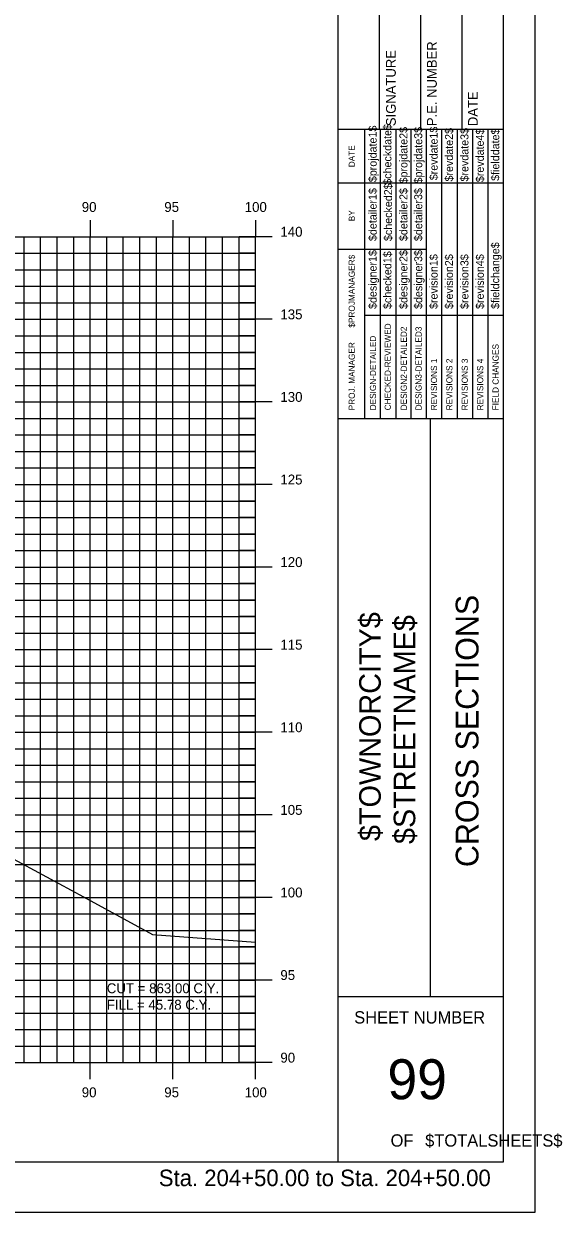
# Model space of a CAD drawing. Extents: x 850598 to 870284, y 366541 to 366651.
# Drawn here: x 867368.6 to 867401.2, y 366541.2 to 366613.1 of the extents above; entities that cross this region are included whole.
import ezdxf

# ---------------------------------------------------------------- set-up
doc = ezdxf.new("R2010")
doc.units = 0
for name, color, linetype in [('BORDER', 7, 'Continuous'), ('D_Text_Standard', 7, 'Continuous'), ('H_V ANNOTATION', 7, 'Continuous'), ('HIGHWAY_TITLE', 7, 'Continuous'), ('MAJOR', 7, 'Continuous'), ('MINOR', 7, 'Continuous'), ('PLOT BOUNDARY', 7, 'Continuous'), ('S_Roadway_Centerline', 7, 'Continuous')]:
    doc.layers.add(name, color=color, linetype=linetype)

msp = doc.modelspace()

# ---------------------------------------------------------------- linework, layer by layer
at = {"layer": 'BORDER'}
for p, q in [((867387.638, 366544.225), (867387.638, 366649.225)), ((867397.638, 366544.225), (867397.638, 366649.225)), ((867390.138, 366606.728), (867390.138, 366615.376)), ((867392.638, 366606.728), (867392.638, 366615.376)), ((867395.138, 366606.728), (867395.138, 366615.376)), ((867387.638, 366606.728), (867397.638, 366606.728)), ((867387.638, 366589.228), (867397.638, 366589.228)), ((867393.229, 366554.228), (867393.229, 366589.228)), ((867387.638, 366554.228), (867397.638, 366554.228)), ((867237.638, 366544.225), (867397.638, 366544.225))]:
    msp.add_line(p, q, dxfattribs=at)
for points in [[(867389.253, 366603.478), (867389.253, 366606.728)], [(867390.186, 366589.231), (867390.186, 366606.728)], [(867391.117, 366606.728), (867391.117, 366589.231)], [(867392.049, 366589.231), (867392.049, 366606.728)], [(867392.981, 366589.231), (867392.981, 366606.728)], [(867393.912, 366589.231), (867393.912, 366606.728)], [(867394.844, 366589.231), (867394.844, 366606.728)], [(867395.776, 366589.231), (867395.776, 366606.728)], [(867396.707, 366589.231), (867396.707, 366606.728)], [(867389.254, 366589.231), (867389.254, 366606.022)], [(867387.638, 366603.478), (867397.638, 366603.478)], [(867387.638, 366599.478), (867389.254, 366599.478)], [(867389.253, 366599.478), (867392.98, 366599.478)], [(867389.253, 366595.478), (867397.638, 366595.478)]]:
    msp.add_lwpolyline(points, dxfattribs=at)
at = {"layer": 'MAJOR'}
for p, q in [((867372.638, 366601.227), (867372.638, 366600.225)), ((867372.638, 366601.227), (867372.638, 366600.225)), ((867377.638, 366601.227), (867377.638, 366600.225)), ((867377.638, 366601.227), (867377.638, 366600.225)), ((867382.638, 366601.227), (867382.638, 366600.225)), ((867382.638, 366601.227), (867382.638, 366600.225)), ((867242.638, 366600.225), (867382.638, 366600.225)), ((867242.638, 366600.225), (867382.638, 366600.225)), ((867242.638, 366600.225), (867382.638, 366600.225)), ((867242.638, 366600.225), (867382.638, 366600.225)), ((867372.638, 366550.225), (867372.638, 366600.225)), ((867372.638, 366550.225), (867372.638, 366600.225)), ((867377.638, 366550.225), (867377.638, 366600.225)), ((867377.638, 366550.225), (867377.638, 366600.225)), ((867383.64, 366600.225), (867381.636, 366600.225)), ((867383.64, 366600.225), (867381.636, 366600.225)), ((867382.638, 366550.225), (867382.638, 366600.225)), ((867382.638, 366550.225), (867382.638, 366600.225)), ((867382.638, 366550.225), (867382.638, 366600.225)), ((867382.638, 366550.225), (867382.638, 366600.225)), ((867242.638, 366595.225), (867382.638, 366595.225)), ((867242.638, 366595.225), (867382.638, 366595.225)), ((867383.64, 366595.225), (867381.636, 366595.225)), ((867383.64, 366595.225), (867381.636, 366595.225)), ((867242.638, 366590.225), (867382.638, 366590.225)), ((867242.638, 366590.225), (867382.638, 366590.225)), ((867383.64, 366590.225), (867381.636, 366590.225)), ((867383.64, 366590.225), (867381.636, 366590.225)), ((867242.638, 366585.225), (867382.638, 366585.225)), ((867242.638, 366585.225), (867382.638, 366585.225)), ((867383.64, 366585.225), (867381.636, 366585.225)), ((867383.64, 366585.225), (867381.636, 366585.225)), ((867242.638, 366580.225), (867382.638, 366580.225)), ((867242.638, 366580.225), (867382.638, 366580.225)), ((867383.64, 366580.225), (867381.636, 366580.225)), ((867383.64, 366580.225), (867381.636, 366580.225)), ((867242.638, 366575.225), (867382.638, 366575.225)), ((867242.638, 366575.225), (867382.638, 366575.225)), ((867383.64, 366575.225), (867381.636, 366575.225)), ((867383.64, 366575.225), (867381.636, 366575.225)), ((867242.638, 366570.225), (867382.638, 366570.225)), ((867242.638, 366570.225), (867382.638, 366570.225)), ((867383.64, 366570.225), (867381.636, 366570.225)), ((867383.64, 366570.225), (867381.636, 366570.225)), ((867242.638, 366565.225), (867382.638, 366565.225)), ((867242.638, 366565.225), (867382.638, 366565.225)), ((867383.64, 366565.225), (867381.636, 366565.225)), ((867383.64, 366565.225), (867381.636, 366565.225)), ((867242.638, 366560.225), (867382.638, 366560.225)), ((867242.638, 366560.225), (867382.638, 366560.225)), ((867383.64, 366560.225), (867381.636, 366560.225)), ((867383.64, 366560.225), (867381.636, 366560.225)), ((867242.638, 366555.225), (867382.638, 366555.225)), ((867242.638, 366555.225), (867382.638, 366555.225)), ((867383.64, 366555.225), (867381.636, 366555.225)), ((867383.64, 366555.225), (867381.636, 366555.225)), ((867242.638, 366550.225), (867382.638, 366550.225)), ((867242.638, 366550.225), (867382.638, 366550.225)), ((867242.638, 366550.225), (867382.638, 366550.225)), ((867242.638, 366550.225), (867382.638, 366550.225)), ((867372.638, 366549.223), (867372.638, 366550.225)), ((867372.638, 366549.223), (867372.638, 366550.225)), ((867377.638, 366549.223), (867377.638, 366550.225)), ((867377.638, 366549.223), (867377.638, 366550.225)), ((867383.64, 366550.225), (867381.636, 366550.225)), ((867383.64, 366550.225), (867381.636, 366550.225)), ((867382.638, 366549.223), (867382.638, 366550.225)), ((867382.638, 366549.223), (867382.638, 366550.225))]:
    msp.add_line(p, q, dxfattribs=at)
at = {"layer": 'MINOR'}
for p, q in [((867368.638, 366550.225), (867368.638, 366600.225)), ((867368.638, 366550.225), (867368.638, 366600.225)), ((867369.638, 366550.225), (867369.638, 366600.225)), ((867369.638, 366550.225), (867369.638, 366600.225)), ((867370.638, 366550.225), (867370.638, 366600.225)), ((867370.638, 366550.225), (867370.638, 366600.225)), ((867371.638, 366550.225), (867371.638, 366600.225)), ((867371.638, 366550.225), (867371.638, 366600.225)), ((867373.638, 366550.225), (867373.638, 366600.225)), ((867373.638, 366550.225), (867373.638, 366600.225)), ((867374.638, 366550.225), (867374.638, 366600.225)), ((867374.638, 366550.225), (867374.638, 366600.225)), ((867375.638, 366550.225), (867375.638, 366600.225)), ((867375.638, 366550.225), (867375.638, 366600.225)), ((867376.638, 366550.225), (867376.638, 366600.225)), ((867376.638, 366550.225), (867376.638, 366600.225)), ((867378.638, 366550.225), (867378.638, 366600.225)), ((867378.638, 366550.225), (867378.638, 366600.225)), ((867379.638, 366550.225), (867379.638, 366600.225)), ((867379.638, 366550.225), (867379.638, 366600.225)), ((867380.638, 366550.225), (867380.638, 366600.225)), ((867380.638, 366550.225), (867380.638, 366600.225)), ((867381.638, 366550.225), (867381.638, 366600.225)), ((867381.638, 366550.225), (867381.638, 366600.225)), ((867242.638, 366599.225), (867382.638, 366599.225)), ((867242.638, 366599.225), (867382.638, 366599.225)), ((867382.638, 366599.225), (867381.636, 366599.225)), ((867382.638, 366599.225), (867381.636, 366599.225)), ((867242.638, 366598.225), (867382.638, 366598.225)), ((867242.638, 366598.225), (867382.638, 366598.225)), ((867382.638, 366598.225), (867381.636, 366598.225)), ((867382.638, 366598.225), (867381.636, 366598.225)), ((867242.638, 366597.225), (867382.638, 366597.225)), ((867242.638, 366597.225), (867382.638, 366597.225)), ((867382.638, 366597.225), (867381.636, 366597.225)), ((867382.638, 366597.225), (867381.636, 366597.225)), ((867242.638, 366596.225), (867382.638, 366596.225)), ((867242.638, 366596.225), (867382.638, 366596.225)), ((867382.638, 366596.225), (867381.636, 366596.225)), ((867382.638, 366596.225), (867381.636, 366596.225)), ((867242.638, 366594.225), (867382.638, 366594.225)), ((867242.638, 366594.225), (867382.638, 366594.225)), ((867382.638, 366594.225), (867381.636, 366594.225)), ((867382.638, 366594.225), (867381.636, 366594.225)), ((867242.638, 366593.225), (867382.638, 366593.225)), ((867242.638, 366593.225), (867382.638, 366593.225)), ((867382.638, 366593.225), (867381.636, 366593.225)), ((867382.638, 366593.225), (867381.636, 366593.225)), ((867242.638, 366592.225), (867382.638, 366592.225)), ((867242.638, 366592.225), (867382.638, 366592.225)), ((867382.638, 366592.225), (867381.636, 366592.225)), ((867382.638, 366592.225), (867381.636, 366592.225)), ((867242.638, 366591.225), (867382.638, 366591.225)), ((867242.638, 366591.225), (867382.638, 366591.225)), ((867382.638, 366591.225), (867381.636, 366591.225)), ((867382.638, 366591.225), (867381.636, 366591.225)), ((867242.638, 366589.225), (867382.638, 366589.225)), ((867242.638, 366589.225), (867382.638, 366589.225)), ((867382.638, 366589.225), (867381.636, 366589.225)), ((867382.638, 366589.225), (867381.636, 366589.225)), ((867242.638, 366588.225), (867382.638, 366588.225)), ((867242.638, 366588.225), (867382.638, 366588.225)), ((867382.638, 366588.225), (867381.636, 366588.225)), ((867382.638, 366588.225), (867381.636, 366588.225)), ((867242.638, 366587.225), (867382.638, 366587.225)), ((867242.638, 366587.225), (867382.638, 366587.225)), ((867382.638, 366587.225), (867381.636, 366587.225)), ((867382.638, 366587.225), (867381.636, 366587.225)), ((867242.638, 366586.225), (867382.638, 366586.225)), ((867242.638, 366586.225), (867382.638, 366586.225)), ((867382.638, 366586.225), (867381.636, 366586.225)), ((867382.638, 366586.225), (867381.636, 366586.225)), ((867242.638, 366584.225), (867382.638, 366584.225)), ((867242.638, 366584.225), (867382.638, 366584.225)), ((867382.638, 366584.225), (867381.636, 366584.225)), ((867382.638, 366584.225), (867381.636, 366584.225)), ((867242.638, 366583.225), (867382.638, 366583.225)), ((867242.638, 366583.225), (867382.638, 366583.225)), ((867382.638, 366583.225), (867381.636, 366583.225)), ((867382.638, 366583.225), (867381.636, 366583.225)), ((867242.638, 366582.225), (867382.638, 366582.225)), ((867242.638, 366582.225), (867382.638, 366582.225)), ((867382.638, 366582.225), (867381.636, 366582.225)), ((867382.638, 366582.225), (867381.636, 366582.225)), ((867242.638, 366581.225), (867382.638, 366581.225)), ((867242.638, 366581.225), (867382.638, 366581.225)), ((867382.638, 366581.225), (867381.636, 366581.225)), ((867382.638, 366581.225), (867381.636, 366581.225)), ((867242.638, 366579.225), (867382.638, 366579.225)), ((867242.638, 366579.225), (867382.638, 366579.225)), ((867382.638, 366579.225), (867381.636, 366579.225)), ((867382.638, 366579.225), (867381.636, 366579.225)), ((867242.638, 366578.225), (867382.638, 366578.225)), ((867242.638, 366578.225), (867382.638, 366578.225)), ((867382.638, 366578.225), (867381.636, 366578.225)), ((867382.638, 366578.225), (867381.636, 366578.225)), ((867242.638, 366577.225), (867382.638, 366577.225)), ((867242.638, 366577.225), (867382.638, 366577.225)), ((867382.638, 366577.225), (867381.636, 366577.225)), ((867382.638, 366577.225), (867381.636, 366577.225)), ((867242.638, 366576.225), (867382.638, 366576.225)), ((867242.638, 366576.225), (867382.638, 366576.225)), ((867382.638, 366576.225), (867381.636, 366576.225)), ((867382.638, 366576.225), (867381.636, 366576.225)), ((867242.638, 366574.225), (867382.638, 366574.225)), ((867242.638, 366574.225), (867382.638, 366574.225)), ((867382.638, 366574.225), (867381.636, 366574.225)), ((867382.638, 366574.225), (867381.636, 366574.225)), ((867242.638, 366573.225), (867382.638, 366573.225)), ((867242.638, 366573.225), (867382.638, 366573.225)), ((867382.638, 366573.225), (867381.636, 366573.225)), ((867382.638, 366573.225), (867381.636, 366573.225)), ((867242.638, 366572.225), (867382.638, 366572.225)), ((867242.638, 366572.225), (867382.638, 366572.225)), ((867382.638, 366572.225), (867381.636, 366572.225)), ((867382.638, 366572.225), (867381.636, 366572.225)), ((867242.638, 366571.225), (867382.638, 366571.225)), ((867242.638, 366571.225), (867382.638, 366571.225)), ((867382.638, 366571.225), (867381.636, 366571.225)), ((867382.638, 366571.225), (867381.636, 366571.225)), ((867242.638, 366569.225), (867382.638, 366569.225)), ((867242.638, 366569.225), (867382.638, 366569.225)), ((867382.638, 366569.225), (867381.636, 366569.225)), ((867382.638, 366569.225), (867381.636, 366569.225)), ((867242.638, 366568.225), (867382.638, 366568.225)), ((867242.638, 366568.225), (867382.638, 366568.225)), ((867382.638, 366568.225), (867381.636, 366568.225)), ((867382.638, 366568.225), (867381.636, 366568.225)), ((867242.638, 366567.225), (867382.638, 366567.225)), ((867242.638, 366567.225), (867382.638, 366567.225)), ((867382.638, 366567.225), (867381.636, 366567.225)), ((867382.638, 366567.225), (867381.636, 366567.225)), ((867242.638, 366566.225), (867382.638, 366566.225)), ((867242.638, 366566.225), (867382.638, 366566.225)), ((867382.638, 366566.225), (867381.636, 366566.225)), ((867382.638, 366566.225), (867381.636, 366566.225)), ((867242.638, 366564.225), (867382.638, 366564.225)), ((867242.638, 366564.225), (867382.638, 366564.225)), ((867382.638, 366564.225), (867381.636, 366564.225)), ((867382.638, 366564.225), (867381.636, 366564.225)), ((867242.638, 366563.225), (867382.638, 366563.225)), ((867242.638, 366563.225), (867382.638, 366563.225)), ((867382.638, 366563.225), (867381.636, 366563.225)), ((867382.638, 366563.225), (867381.636, 366563.225)), ((867242.638, 366562.225), (867382.638, 366562.225)), ((867242.638, 366562.225), (867382.638, 366562.225)), ((867382.638, 366562.225), (867381.636, 366562.225)), ((867382.638, 366562.225), (867381.636, 366562.225)), ((867242.638, 366561.225), (867382.638, 366561.225)), ((867242.638, 366561.225), (867382.638, 366561.225)), ((867382.638, 366561.225), (867381.636, 366561.225)), ((867382.638, 366561.225), (867381.636, 366561.225)), ((867242.638, 366559.225), (867382.638, 366559.225)), ((867242.638, 366559.225), (867382.638, 366559.225)), ((867382.638, 366559.225), (867381.636, 366559.225)), ((867382.638, 366559.225), (867381.636, 366559.225)), ((867242.638, 366558.225), (867382.638, 366558.225)), ((867242.638, 366558.225), (867382.638, 366558.225)), ((867382.638, 366558.225), (867381.636, 366558.225)), ((867382.638, 366558.225), (867381.636, 366558.225)), ((867242.638, 366557.225), (867382.638, 366557.225)), ((867242.638, 366557.225), (867382.638, 366557.225)), ((867382.638, 366557.225), (867381.636, 366557.225)), ((867382.638, 366557.225), (867381.636, 366557.225)), ((867242.638, 366556.225), (867382.638, 366556.225)), ((867242.638, 366556.225), (867382.638, 366556.225)), ((867382.638, 366556.225), (867381.636, 366556.225)), ((867382.638, 366556.225), (867381.636, 366556.225)), ((867242.638, 366554.225), (867382.638, 366554.225)), ((867242.638, 366554.225), (867382.638, 366554.225)), ((867382.638, 366554.225), (867381.636, 366554.225)), ((867382.638, 366554.225), (867381.636, 366554.225)), ((867242.638, 366553.225), (867382.638, 366553.225)), ((867242.638, 366553.225), (867382.638, 366553.225)), ((867382.638, 366553.225), (867381.636, 366553.225)), ((867382.638, 366553.225), (867381.636, 366553.225)), ((867242.638, 366552.225), (867382.638, 366552.225)), ((867242.638, 366552.225), (867382.638, 366552.225)), ((867382.638, 366552.225), (867381.636, 366552.225)), ((867382.638, 366552.225), (867381.636, 366552.225)), ((867242.638, 366551.225), (867382.638, 366551.225)), ((867242.638, 366551.225), (867382.638, 366551.225)), ((867382.638, 366551.225), (867381.636, 366551.225)), ((867382.638, 366551.225), (867381.636, 366551.225))]:
    msp.add_line(p, q, dxfattribs=at)
at = {"layer": 'PLOT BOUNDARY'}
msp.add_lwpolyline([(867229.545, 366541.166), (867399.545, 366541.166), (867399.545, 366651.166), (867229.545, 366651.166)], close=True, dxfattribs=at)
at = {"layer": 'S_Roadway_Centerline'}
msp.add_lwpolyline([(867302.313, 366582.799), (867308.619, 366582.561), (867312.527, 366582.413), (867314.622, 366582.352), (867323.719, 366582.097), (867328.307, 366581.924), (867328.916, 366581.904), (867331.952, 366581.109), (867337.302, 366579.694), (867337.959, 366579.436), (867346.663, 366573.094), (867348.678, 366571.762), (867350.021, 366571.237), (867359.587, 366567.234), (867360.325, 366566.864), (867360.704, 366566.856), (867363.25, 366565.113), (867372.234, 366560.262), (867376.396, 366557.986), (867382.638, 366557.513)], dxfattribs=at)

# ---------------------------------------------------------------- texts
at = {"layer": 'BORDER'}
for s, height, rotation, p in [('SIGNATURE', 0.5906, 90, (867391.119, 366606.92)), ('P.E. NUMBER', 0.59055, 90, (867393.599, 366606.92)), ('DATE', 0.5906, 90, (867396.079, 366606.92)), ('$projdate1$', 0.48455, 90, (867389.961, 366603.529)), ('$checkdate$', 0.48455, 90, (867390.855, 366603.371)), ('$projdate2$', 0.48455, 90, (867391.824, 366603.45)), ('$projdate3$', 0.48455, 90, (867392.719, 366603.45)), ('$revdate1$', 0.4845, 90, (867393.65, 366603.647)), ('$revdate2$', 0.4845, 90, (867394.582, 366603.568)), ('$revdate3$', 0.4845, 90, (867395.514, 366603.568)), ('$revdate4$', 0.4845, 90, (867396.446, 366603.529)), ('$fielddate$', 0.48455, 90, (867397.377, 366603.607)), ('DATE', 0.3714, 90, (867388.642, 366604.434)), ('$checked2$', 0.4845, 90, (867390.893, 366599.963)), ('$detailer1$', 0.48455, 90, (867389.961, 366599.963)), ('$detailer2$', 0.48455, 90, (867391.824, 366599.963)), ('$detailer3$', 0.48455, 90, (867392.719, 366599.963)), ('BY', 0.3714, 90, (867388.642, 366601.163)), ('$fieldchange$', 0.48455, 90, (867397.377, 366595.851)), ('$designer1$', 0.48455, 90, (867389.961, 366595.851)), ('$checked1$', 0.4845, 90, (867390.855, 366595.851)), ('$designer2$', 0.48455, 90, (867391.824, 366595.851)), ('$designer3$', 0.48455, 90, (867392.719, 366595.851)), ('$revision1$', 0.48455, 90, (867393.65, 366595.851)), ('$revision2$', 0.48455, 90, (867394.582, 366595.851)), ('$revision3$', 0.48455, 90, (867395.514, 366595.851)), ('$revision4$', 0.48455, 90, (867396.446, 366595.851)), ('$PROJMANAGER$', 0.37275, 90, (867388.642, 366594.723)), ('CHECKED-REVIEWED', 0.37275, 90, (867390.819, 366589.716)), ('DESIGN-DETAILED', 0.37275, 90, (867389.925, 366589.716)), ('DESIGN2-DETAILED2', 0.37275, 90, (867391.788, 366589.716)), ('DESIGN3-DETAILED3', 0.37275, 90, (867392.682, 366589.716)), ('PROJ. MANAGER', 0.37275, 90, (867388.642, 366589.716)), ('FIELD CHANGES', 0.37275, 90, (867397.341, 366589.716)), ('REVISIONS 1', 0.37275, 90, (867393.614, 366589.716)), ('REVISIONS 2', 0.37275, 90, (867394.546, 366589.716)), ('REVISIONS 3', 0.37275, 90, (867395.477, 366589.716)), ('REVISIONS 4', 0.37275, 90, (867396.409, 366589.716)), ('CROSS SECTIONS', 1.37787, 90, (867396.123, 366562.062)), ('SHEET NUMBER', 0.74527, 360, (867388.604, 366552.592)), ('99', 2.4194, 360, (867390.614, 366548.008)), ('OF', 0.7453, 360, (867390.805, 366545.138)), ('$TOTALSHEETS$', 0.74527, 360, (867392.895, 366545.138))]:
    msp.add_text(s, height=height, rotation=rotation, dxfattribs=at).set_placement(p)
at = {"layer": 'D_Text_Standard'}
for s, p in [('CUT = 863.00 C.Y.', (867373.638, 366554.425)), ('FILL = 45.78 C.Y.', (867373.638, 366553.429))]:
    msp.add_text(s, height=0.6, dxfattribs=at).set_placement(p)
at = {"layer": 'H_V ANNOTATION'}
for s, height, p in [('90', 0.6, (867372.124, 366601.725)), ('95', 0.6, (867377.116, 366601.725)), ('100', 0.6, (867381.98, 366601.725)), ('140', 0.6, (867384.138, 366600.225)), ('135', 0.6, (867384.138, 366595.225)), ('130', 0.6, (867384.138, 366590.225)), ('125', 0.6, (867384.138, 366585.225)), ('120', 0.6, (867384.138, 366580.225)), ('115', 0.6, (867384.138, 366575.225)), ('110', 0.6, (867384.138, 366570.225)), ('105', 0.6, (867384.138, 366565.225)), ('100', 0.6, (867384.138, 366560.225)), ('95', 0.6, (867384.138, 366555.225)), ('90', 0.6, (867384.138, 366550.225)), ('90', 0.6, (867372.124, 366548.125)), ('95', 0.6, (867377.116, 366548.125)), ('100', 0.6, (867381.98, 366548.125)), ('Sta. 204+50.00 to Sta. 204+50.00', 1.0002, (867376.784, 366542.745))]:
    msp.add_text(s, height=height, dxfattribs=at).set_placement(p)
at = {"layer": 'HIGHWAY_TITLE'}
for s, p in [('$TOWNORCITY$', (867390.21, 366563.637)), ('$STREETNAME$', (867392.297, 366563.457))]:
    msp.add_text(s, height=1.30428, rotation=90, dxfattribs=at).set_placement(p)

doc.saveas('drawing.dxf')
